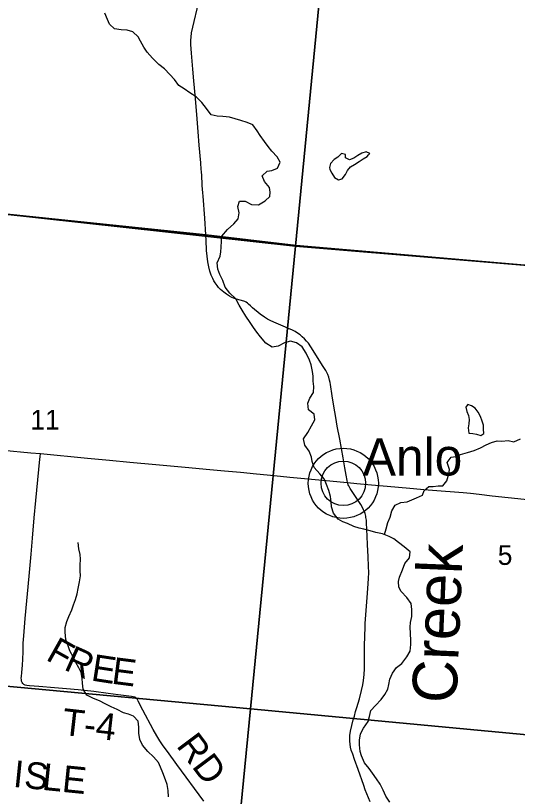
# Model space of a CAD drawing. Extents: x 1410790 to 1770854, y 566777 to 831614.
# Drawn here: x 1559190 to 1564816, y 706232 to 714986 of the extents above; entities that cross this region are included whole.
import ezdxf

# ---------------------------------------------------------------- set-up
doc = ezdxf.new("R2010")
doc.units = 0
for name, color, linetype in [('GM_X_County_Road', 7, 'Continuous'), ('GM_X_County_Road_Text', 7, 'Continuous'), ('GM_X_Minor_Lake', 7, 'Continuous'), ('GM_X_Minor_River', 7, 'Continuous'), ('GM_X_Minor_River_Text', 7, 'Continuous'), ('GM_X_Section', 7, 'Continuous'), ('GM_X_Section_Text', 7, 'Continuous'), ('GM_X_Township', 7, 'Continuous'), ('GM_X_Township_Road', 7, 'Continuous'), ('GM_X_Township_Road_Text', 7, 'Continuous'), ('GM_X_Unincorporated', 7, 'Continuous'), ('GM_X_Unincorporated_Location', 7, 'Continuous'), ('GM_X_Unincorporated_Text', 7, 'Continuous')]:
    doc.layers.add(name, color=color, linetype=linetype)

msp = doc.modelspace()

# ---------------------------------------------------------------- linework, layer by layer
at = {"layer": 'GM_X_County_Road'}
for points in [[(1561321.9, 712524), (1561321.6, 712527.7), (1561310.5, 712715.4), (1561291.5, 712961.2), (1561288.8, 713000.7), (1561286.2, 713038.2), (1561283.3, 713079.8), (1561280.6, 713118.5), (1561280.2, 713133.5), (1561279.1, 713151.8), (1561277.6, 713177.7), (1561276.5, 713199.3), (1561274.5, 713227.2), (1561271, 713273.2), (1561267, 713323.8), (1561265.8, 713340.8), (1561263.3, 713371.3), (1561256.8, 713453.3), (1561249.2, 713534.8), (1561236.2, 713681.8), (1561223.8, 713828.8), (1561205.4, 714057.7), (1561188.6, 714253.7), (1561177.8, 714384.4), (1561162.2, 714564), (1561156, 714662), (1561155.7, 714710.8), (1561157.7, 714743.3), (1561163.9, 714791.7), (1561176.6, 714855.7), (1561240, 715127.1)], [(1562912.1, 709751.8), (1562907.3, 709772.3), (1562895.4, 709833.7), (1562881.1, 709914.2), (1562862.3, 710027.4), (1562823.8, 710236.8), (1562796.1, 710381.7), (1562779.9, 710478.5), (1562758.1, 710607.2), (1562740.1, 710721.2), (1562720.6, 710848.2), (1562715.6, 710873.2), (1562709.4, 710899.3), (1562700.6, 710931.2), (1562689.6, 710962.2), (1562668.1, 711005.7), (1562631.6, 711064.2), (1562563.6, 711173.2), (1562500.6, 711271.2), (1562472.2, 711311.7), (1562451.5, 711337.5), (1562428.9, 711361.8), (1562404.7, 711384.4), (1562379.2, 711405.5), (1562352.4, 711425), (1562324.3, 711442.5), (1562295, 711457.9), (1562250.2, 711478.7), (1562189.4, 711503.8), (1562085.6, 711547.2), (1562042.6, 711567.2), (1562013.6, 711583.7), (1561981.6, 711603.2), (1561932, 711637.7), (1561846.5, 711710.2), (1561824, 711731.2), (1561802.6, 711751.2), (1561789.6, 711762.7), (1561774, 711774.2), (1561760.6, 711781.7), (1561749.6, 711785.7), (1561667.1, 711807.2), (1561634, 711817.7), (1561614, 711825.7), (1561588.5, 711839.2), (1561553, 711861.7), (1561523.1, 711883.7), (1561487.6, 711914.7), (1561466, 711938.2), (1561448.6, 711959.7), (1561428, 711988.7), (1561411.5, 712012.7), (1561399.5, 712038.2), (1561384, 712076.7), (1561369.5, 712120.7), (1561356.6, 712170.7), (1561346.5, 712223.7), (1561336.5, 712288.2), (1561331, 712352.2), (1561325.1, 712469.3), (1561321.9, 712524)], [(1554243.2, 710578.2), (1554282.4, 710574.7), (1554559.9, 710547.7), (1554804.6, 710522.1), (1555147.5, 710489.3), (1555397.6, 710467.6), (1555604.7, 710446.5), (1555996.4, 710408.4), (1556192.5, 710390.3), (1556485.7, 710363.7), (1556634.9, 710351.2), (1556828.6, 710333.2), (1556991.8, 710316.1), (1557237, 710292.2), (1557449.1, 710269.8), (1557808.1, 710233.6), (1558232.5, 710191.6), (1558428.4, 710172.8), (1558657.1, 710151.9), (1559048.9, 710114.5), (1559359.2, 710085.3), (1559467.6, 710074.9)], [(1559467.6, 710074.9), (1559995.9, 710025.1), (1560240.9, 710002.1), (1560469.5, 709980.6), (1560763.5, 709954.1), (1561090.3, 709925), (1561367.8, 709898.9), (1561531.1, 709883.4), (1561710.7, 709867.1), (1561892.5, 709848.2), (1562087.8, 709829.4), (1562263.5, 709813), (1562673.2, 709774.3), (1562869.1, 709755.7), (1562912.1, 709751.8)], [(1563164.8, 706170.5), (1563111.1, 706307.4), (1563093.2, 706353.1), (1563030.1, 706534.5), (1562990.1, 706645.5), (1562970.1, 706705.5), (1562954.1, 706752), (1562945.1, 706785), (1562939.6, 706817.1), (1562936.1, 706849.5), (1562935.6, 706880.5), (1562937.6, 706913.5), (1562944.1, 706962.6), (1562958.4, 707025.8), (1562975.4, 707088.8), (1562988.1, 707133.1), (1563002.6, 707182.1), (1563017.1, 707229.1), (1563044.1, 707325.1), (1563070.1, 707418.4), (1563084.2, 707482.7), (1563092, 707531.6), (1563098.2, 707597.2), (1563100.8, 707663), (1563101.1, 707761.4), (1563101.8, 707925.3), (1563103.9, 708023.5), (1563105.3, 708056), (1563107.8, 708104.8), (1563109.6, 708169.6), (1563112.1, 708218.6), (1563116.6, 708268.1), (1563124.1, 708364.6), (1563132.6, 708463.8), (1563140.1, 708561.8), (1563147, 708676.4), (1563149.4, 708742.2), (1563148.4, 708807.9), (1563143.1, 708922.6), (1563135.6, 709052.6), (1563131.1, 709150.1), (1563125.1, 709297.6), (1563124.6, 709314.1), (1563123.1, 709329.1), (1563121.1, 709343.6), (1563118.6, 709358.6), (1563115.6, 709374.1), (1563112.6, 709388.6), (1563108.1, 709405.6), (1563102.1, 709422.1), (1563092.1, 709445.6), (1563074.6, 709478.6), (1563059.6, 709505.6), (1563031.1, 709550.1), (1562941.1, 709682.6), (1562932.1, 709698.1), (1562925.1, 709712.6), (1562920.1, 709724.1), (1562914.6, 709741.1), (1562912.1, 709751.8)], [(1562912.1, 709751.8), (1563016, 709741.8), (1563179.3, 709726.2), (1563440.7, 709702.8), (1563653, 709683.3), (1563767.4, 709673.9), (1563865.4, 709666.4), (1564207.6, 709637.7), (1564289.1, 709630.3), (1564386.8, 709619.9), (1564533.5, 709602.9), (1564713, 709584.6), (1564892.3, 709566), (1565022.8, 709552.4), (1565267.7, 709528.8), (1565561.6, 709500.5), (1565839.2, 709474.4), (1566753.6, 709389.4), (1566916.9, 709374.1), (1567031.2, 709363.3), (1567145.5, 709352.8), (1567277.5, 709340.6), (1567399.9, 709328.4)]]:
    msp.add_lwpolyline(points, dxfattribs=at)
at = {"layer": 'GM_X_Minor_Lake'}
for points in [[(1563147.2, 713423.5), (1563163.2, 713441.1), (1563119.3, 713457.6), (1563071, 713442.2), (1563026.5, 713418.6), (1562984.1, 713389.1), (1562933.6, 713367.6), (1562887.8, 713390.2), (1562888.3, 713430.3), (1562842.3, 713438.9), (1562801.7, 713397.3), (1562761.2, 713371.7), (1562720.6, 713328), (1562708, 713282.1)], [(1562708, 713282.1), (1562711.7, 713262), (1562737.2, 713217.5), (1562764.7, 713171), (1562808.5, 713144.4), (1562852.8, 713155.9), (1562887.5, 713203.7), (1562910.1, 713247.5), (1562946.7, 713289.2), (1562991.1, 713314.8), (1563041.7, 713350.2), (1563086.2, 713381.8), (1563130.7, 713405.3), (1563147.2, 713423.5)], [(1564245.7, 710607), (1564236.5, 710595), (1564249.9, 710546.7), (1564267.4, 710502.4), (1564274.8, 710456.1), (1564272.2, 710408), (1564265.7, 710365.9), (1564272.9, 710305.7)], [(1564272.9, 710305.7), (1564315, 710301.1), (1564357, 710292.6), (1564405, 710280), (1564439.3, 710299.6), (1564435.9, 710347.8), (1564436.5, 710394), (1564423.1, 710440.3), (1564401.6, 710490.7), (1564376.2, 710539.2), (1564342.6, 710583.7), (1564302.9, 710612.3), (1564260.9, 710626.8), (1564245.7, 710607)]]:
    msp.add_lwpolyline(points, dxfattribs=at)
at = {"layer": 'GM_X_Minor_River'}
for points in [[(1561482.1, 712287.7), (1561490.8, 712337.8), (1561493.4, 712389.9), (1561498.3, 712458), (1561501, 712514.2), (1561564.1, 712587.7), (1561635.1, 712653), (1561684, 712708.6), (1561696.8, 712774.7), (1561681.7, 712845.1), (1561700.5, 712907), (1561764.6, 712904.3), (1561836.4, 712867.3), (1561914.5, 712864.3), (1561989.3, 712907.6), (1562042.1, 712957.1), (1562044.7, 713007.2), (1562035.3, 713057.5), (1561980, 713124.4), (1561954.7, 713188.9), (1562009.5, 713242.4), (1562061.8, 713249.8), (1562126.3, 713275.1), (1562155.2, 713340.9), (1562123.9, 713403.5), (1562062.5, 713466.4), (1562021, 713519.1), (1561979.6, 713575.8), (1561930.3, 713642.6), (1561898.9, 713695.1), (1561849.6, 713761.9), (1561785.7, 713786.8), (1561713.8, 713809.7), (1561587.9, 713847.3), (1561513.8, 713856.3), (1561451.7, 713857), (1561383.7, 713873.9), (1561330.4, 713942.8), (1561279.1, 714011.6), (1561213.8, 714074.6), (1561144.2, 714121.6), (1561080.5, 714166.5), (1561020.8, 714201.3), (1560971.5, 714268.1), (1560920.1, 714326.9), (1560860.7, 714389.8), (1560795.1, 714436.7), (1560723.8, 714507.8), (1560666.5, 714576.7), (1560629.1, 714631.3), (1560589.8, 714698), (1560562.4, 714748.5), (1560504.9, 714803.3), (1560441, 714824.2), (1560372.8, 714827), (1560298.8, 714837.9), (1560241.2, 714888.8), (1560221.9, 714943.2), (1560190.6, 715011.7)], [(1563101.1, 706609.5), (1563067.9, 706686.1), (1563054.5, 706736.4), (1563045.4, 706810.8), (1563046.1, 706860.9), (1563057, 706933), (1563091.9, 706996.8), (1563143, 707070.5), (1563157.7, 707126.5), (1563172.6, 707194.5), (1563223.5, 707252.1), (1563288.5, 707317.5), (1563331.4, 707375.2), (1563364.2, 707433), (1563372.9, 707487.1), (1563387.7, 707547.1), (1563416.6, 707615), (1563461.5, 707676.7), (1563522.3, 707722.1), (1563577.4, 707795.7), (1563612.3, 707861.4), (1563623.2, 707933.6), (1563621.9, 707983.8), (1563615.7, 708128.3), (1563618.3, 708180.4), (1563631.2, 708250.5), (1563634.2, 708328.7), (1563625, 708393.1), (1563577.8, 708463.9), (1563514.4, 708528.8), (1563487, 708579.3), (1563483.7, 708639.6), (1563494.4, 708689.6), (1563527.6, 708773.5), (1563554.5, 708841.4), (1563607.5, 708907), (1563614.3, 708973.1), (1563546.8, 709030.1), (1563483.2, 709077), (1563431.6, 709119.8), (1563379.8, 709144.5), (1563302, 709177.5), (1563228, 709192.5), (1563164, 709211.3), (1563096.1, 709228.2), (1563042.1, 709240.8), (1562982.1, 709259.6), (1562910.4, 709292.6), (1562858.5, 709311.3), (1562806.7, 709342), (1562755.4, 709408.8), (1562730.2, 709479.4), (1562728.9, 709533.6), (1562719.6, 709595.9), (1562702.4, 709662.3), (1562675.2, 709728.9), (1562650, 709793.4), (1562600.5, 709850.2), (1562537.2, 709919.2), (1562516, 709985.6), (1562508.6, 710035.9), (1562481.4, 710104.4), (1562434.1, 710169.2), (1562418.9, 710239.7), (1562468, 710311.3), (1562509, 710385.1), (1562546, 710452.8), (1562538.8, 710517.1), (1562475.2, 710566.1), (1562468.1, 710642.4), (1562488.9, 710696.3), (1562529.8, 710760.1), (1562534.6, 710826.2), (1562525.4, 710886.5), (1562528.1, 710942.7), (1562520.7, 710994.9), (1562505.7, 711071.4), (1562486.3, 711123.8), (1562449.1, 711200.5), (1562403.9, 711271.3), (1562340.3, 711318.2), (1562270.3, 711337.1), (1562203.9, 711317.8), (1562133.3, 711280.6), (1562066.9, 711267.3), (1561995.3, 711314.3), (1561934, 711383.3), (1561894.6, 711437.9), (1561857.1, 711490.6), (1561821.7, 711545.2), (1561770.5, 711618), (1561731.2, 711684.7), (1561697.8, 711739.3), (1561658.6, 711812), (1561591.2, 711875), (1561539.9, 711941.9), (1561512.8, 712014.4), (1561479.6, 712085.1), (1561458.2, 712141.5), (1561451.1, 712213.8), (1561482.1, 712287.7)], [(1563328, 709166.5), (1563344.8, 709233.2), (1563363.7, 709301.2), (1563388.6, 709363.1), (1563409.5, 709433.1), (1563446.5, 709498.9), (1563511, 709526.2), (1563581.3, 709533.4), (1563631.7, 709556.8), (1563684.1, 709578.3), (1563752.7, 709607.6), (1563771.4, 709663.5), (1563822.1, 709705.1), (1563872.3, 709706.5), (1563928.5, 709713.8), (1563980.7, 709713.2), (1564025.5, 709770.8), (1564048.5, 709846.8), (1564055.2, 709896.9), (1564030.1, 709975.5), (1564075, 710035.1), (1564125.2, 710042.5), (1564177.6, 710064), (1564256.1, 710087.1), (1564330.6, 710108.3), (1564401.2, 710141.6), (1564467.8, 710174.9), (1564526.3, 710200.3), (1564590.7, 710217.5), (1564640.8, 710214.9), (1564711.1, 710222.1), (1564775.1, 710207.3), (1564851.7, 710240.5)], [(1560906, 706228.3), (1560898.9, 706296.6), (1560889.7, 706364.9), (1560872.3, 706419.3), (1560839.2, 706498), (1560815.9, 706558.4), (1560792.5, 706612.9), (1560737.2, 706675.8), (1560671.8, 706736.7), (1560612.5, 706805.6), (1560581.2, 706868.2), (1560570.1, 706940.6), (1560570.9, 707008.8), (1560563.8, 707077.1), (1560510.3, 707129.9), (1560456.4, 707152.6), (1560398.5, 707169.4), (1560328.7, 707206.3), (1560260.9, 707237.2), (1560193.1, 707270.1), (1560131.4, 707303), (1560063.5, 707329.9), (1559989.8, 707366.9), (1559948.5, 707433.6), (1559939.4, 707501.9), (1559938, 707554.1), (1559924.8, 707620.5), (1559899.4, 707675), (1559864.1, 707733.6), (1559838.7, 707788.1), (1559799.5, 707862.8), (1559778.2, 707921.2), (1559753, 707991.8), (1559744, 708072.2), (1559746.7, 708126.3), (1559765.6, 708194.3), (1559786.4, 708248.2), (1559819.4, 708324.1), (1559840.2, 708378.1), (1559863, 708440), (1559881.9, 708504), (1559892.7, 708564.1), (1559905.6, 708636.2), (1559916.5, 708704.3), (1559913.2, 708760.5), (1559914, 708824.7), (1559916.9, 708890.9), (1559913.5, 708943.1), (1559898.3, 709007.5), (1559891.2, 709079.9)], [(1563386.3, 706166.7), (1563341.1, 706235.4), (1563311.8, 706302), (1563278.6, 706370.6), (1563235.2, 706427.3), (1563191.9, 706494), (1563152.4, 706544.7), (1563101.1, 706609.5)]]:
    msp.add_lwpolyline(points, dxfattribs=at)
at = {"layer": 'GM_X_Section'}
for points in [[(1557601.1, 718238.1), (1562843.5, 717721.1), (1562327.3, 712402.7), (1557069.9, 712979.9)], [(1562843.5, 717721.1), (1568082.8, 717254.1), (1567630.9, 711958.6), (1562327.3, 712402.7)], [(1557069.9, 712979.9), (1562327.3, 712402.7), (1561825.1, 707214), (1556588.2, 707699)], [(1562327.3, 712402.7), (1567630.9, 711958.6), (1567151.7, 706711.5), (1561825.1, 707214)], [(1556588.2, 707699), (1561825.1, 707214), (1561290.4, 701741.9), (1556037.8, 702243.2)], [(1561825.1, 707214), (1567151.7, 706711.5), (1566597.6, 701281.7), (1561290.4, 701741.9)]]:
    msp.add_lwpolyline(points, close=True, dxfattribs=at)
at = {"layer": 'GM_X_Township'}
for points in [[(1536109.9, 720210.8), (1535643.5, 714974.4), (1536009.5, 714944), (1541246.4, 714460.7), (1541691.9, 714420.1), (1541923.4, 714398.9), (1548437.3, 713818.3), (1549151.2, 713753.6), (1551760.4, 713504.3), (1552475.2, 713454.2), (1554274.2, 713261.1), (1561321.7, 712527.7), (1562336.2, 712409.9), (1567635.1, 711954), (1567699, 712623.5), (1567713.4, 712780.3), (1567736.3, 713023.8), (1567847.7, 714189.3), (1568119.6, 717279)], [(1577928.6, 711023.7), (1575739.3, 711217.4), (1572592.8, 711495.9), (1567635.1, 711954), (1562336.2, 712409.9), (1561321.7, 712527.7), (1554274.2, 713261.1)]]:
    msp.add_lwpolyline(points, dxfattribs=at)
at = {"layer": 'GM_X_Township_Road'}
msp.add_lwpolyline([(1561299.7, 706179.9), (1560998.6, 706588.5), (1560892.3, 706734.1), (1560844.5, 706800.6), (1560807.5, 706854.6), (1560773.7, 706910.6), (1560733.4, 706981.8), (1560617.6, 707198.6), (1560565.3, 707300.8), (1560559.3, 707313.8), (1560550.1, 707327.6), (1560537.2, 707338.2), (1560525, 707345.1), (1560506.7, 707349.7), (1560489.1, 707353.5), (1560341.2, 707371), (1560227.6, 707385.5), (1560065.9, 707406.9), (1559892.1, 707427.5), (1559759.4, 707439.6), (1559627.5, 707450.3), (1559449.8, 707464), (1559346.6, 707471), (1559313.9, 707474.3), (1559298.2, 707478.6), (1559283.7, 707486), (1559271.6, 707496.9), (1559262.7, 707510.4), (1559257.1, 707525.7), (1559254.5, 707541.9), (1559253.8, 707558.1), (1559254.6, 707574.6), (1559259.2, 707621.1), (1559268.1, 707705.2), (1559272.1, 707770.6), (1559274.9, 707852.5), (1559275.7, 707950.7), (1559280.6, 708032.5), (1559298, 708228.3), (1559341.5, 708701.5), (1559363.8, 708946.2), (1559379.9, 709125.7), (1559399.7, 709354.2), (1559417.7, 709550), (1559461.7, 710012.9), (1559464.2, 710039.2), (1559467.6, 710074.9)], dxfattribs=at)
at = {"layer": 'GM_X_Unincorporated'}
for radius in [392.8, 249]:
    msp.add_circle((1562864.6, 709742.3), radius, dxfattribs=at)
at = {"layer": 'GM_X_Unincorporated_Location'}
msp.add_line((1562864.6, 709742.3), (1562864.6, 709742.3), dxfattribs=at)

# ---------------------------------------------------------------- texts
at = {"layer": 'GM_X_County_Road_Text'}
for s, rotation, p in [('I', 354.1951, (1559154.5, 706340.1)), ('S', 354.19343, (1559277, 706327.6)), ('L', 354.19397, (1559478.4, 706307.1)), ('E', 354.19602, (1559701.7, 706284.4))]:
    msp.add_text(s, height=300, rotation=rotation, dxfattribs=at).set_placement(p)
at = {"layer": 'GM_X_Minor_River_Text'}
msp.add_text('Creek', height=500.34, rotation=87.63806, dxfattribs=at).set_placement((1564132.7, 707270.7))
at = {"layer": 'GM_X_Section_Text'}
for s, p in [('11', (1559355.8, 710345)), ('5', (1564596.2, 708827.6))]:
    msp.add_text(s, height=221, rotation=0.00001, dxfattribs=at).set_placement(p)
at = {"layer": 'GM_X_Township_Road_Text'}
for s, rotation, p in [('F', 330.77373, (1559517.4, 707769.1)), ('R', 335.92222, (1559719.9, 707657.3)), ('E', 351.1931, (1560027, 707532.6)), ('E', 352.73196, (1560257.3, 707497)), ('T-4', 353.55901, (1559700.8, 706923.5)), ('RD', 306.87284, (1560984.5, 706798.6))]:
    msp.add_text(s, height=300, rotation=rotation, dxfattribs=at).set_placement(p)
at = {"layer": 'GM_X_Unincorporated_Text'}
msp.add_text('Anlo', height=417, rotation=0.00001, dxfattribs=at).set_placement((1563082.6, 709829.7))

doc.saveas('drawing.dxf')
